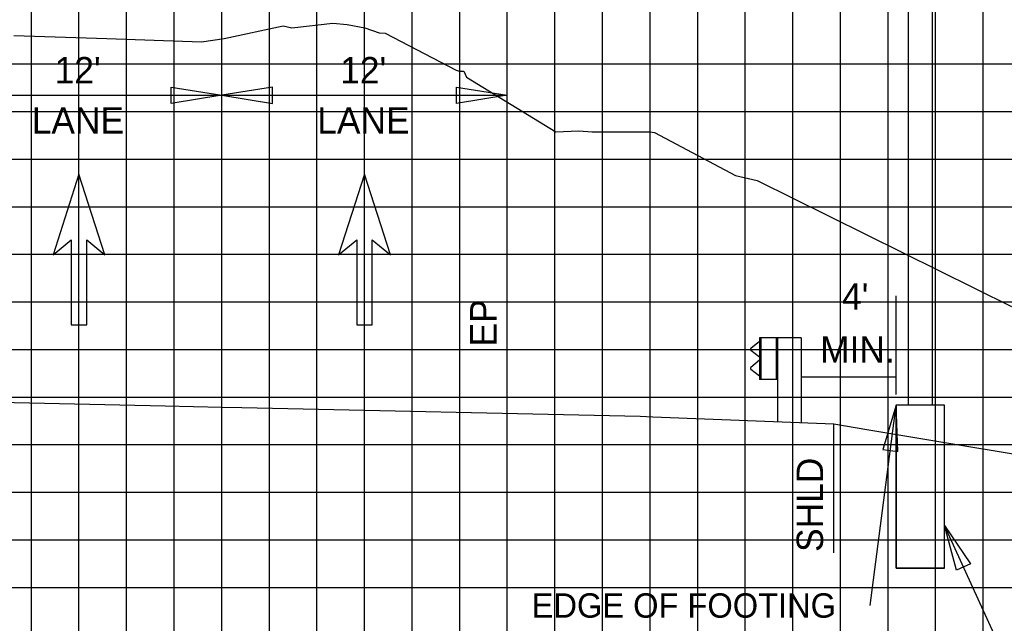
# Model space of a CAD drawing. Extents: x 1797809 to 2198143, y 249608 to 1237864.
# Drawn here: x 2196326.22 to 2196367.59, y 1237264.6 to 1237289.97 of the extents above; entities that cross this region are included whole.
import ezdxf

# ---------------------------------------------------------------- set-up
doc = ezdxf.new("R2010")
doc.units = 0
for name, color, linetype in [('29', 7, 'Continuous'), ('3', 7, 'Continuous'), ('DESIGN - SHEET - Light Grid', 7, 'Continuous'), ('DESIGN - TRAFFIC CONTROL PERMANENT - Signs', 7, 'Continuous'), ('GSDIMS', 7, 'Continuous'), ('GSSHT', 7, 'Continuous'), ('Level 28', 7, 'Continuous'), ('Level 55', 7, 'Continuous'), ('Level 61', 7, 'Continuous'), ('V7Level1', 7, 'Continuous')]:
    doc.layers.add(name, color=color, linetype=linetype)

msp = doc.modelspace()

# ---------------------------------------------------------------- linework, layer by layer
at = {"layer": '29'}
for p, q in [((2196357.309, 1237276.446), (2196356.943, 1237276.147)), ((2196357.309, 1237276.596), (2196357.309, 1237274.846)), ((2196359.059, 1237276.596), (2196357.309, 1237276.596)), ((2196357.359, 1237276.596), (2196357.359, 1237274.846)), ((2196358.009, 1237276.596), (2196358.009, 1237274.846)), ((2196358.059, 1237276.596), (2196358.059, 1237273.071)), ((2196359.059, 1237276.596), (2196359.059, 1237273.031)), ((2196356.944, 1237276.076), (2196357.309, 1237275.791)), ((2196357.309, 1237275.651), (2196356.943, 1237275.352)), ((2196356.944, 1237275.281), (2196357.309, 1237274.996)), ((2196358.059, 1237274.846), (2196357.309, 1237274.846))]:
    msp.add_line(p, q, dxfattribs=at)
for centre in [(2196356.978, 1237276.112), (2196356.978, 1237275.317)]:
    msp.add_arc(centre, 0.05, 135, 226.6208, dxfattribs=at)
at = {"layer": '3'}
for p, q in [((2196363.555, 1237301.825), (2196363.555, 1237273.769)), ((2196364.555, 1237301.825), (2196364.555, 1237273.769)), ((2196334.707, 1237273.688), (2196334.707, 1237287.449)), ((2196346.707, 1237273.424), (2196346.707, 1237287.449)), ((2196363.055, 1237274.21), (2196363.055, 1237278.361)), ((2196361.963, 1237265.343), (2196363.055, 1237273.769)), ((2196365.079, 1237273.769), (2196363.055, 1237273.769)), ((2196363.055, 1237266.917), (2196363.055, 1237273.769)), ((2196365.079, 1237266.917), (2196365.079, 1237273.769)), ((2196367.505, 1237263.406), (2196365.079, 1237268.708)), ((2196365.079, 1237266.917), (2196363.055, 1237266.917))]:
    msp.add_line(p, q, dxfattribs=at)
at = {"layer": 'DESIGN - SHEET - Light Grid'}
msp.add_lwpolyline([(2196325.975, 1237289.3), (2196329.877, 1237289.178), (2196333.853, 1237289.033), (2196334.804, 1237289.169), (2196337.288, 1237289.707), (2196337.656, 1237289.627), (2196339.37, 1237289.826), (2196339.971, 1237289.758), (2196340.715, 1237289.623), (2196341.325, 1237289.411), (2196341.578, 1237289.398), (2196344.557, 1237287.846), (2196344.69, 1237287.806), (2196344.875, 1237287.806), (2196344.998, 1237287.546), (2196348.746, 1237285.246), (2196349.715, 1237285.288), (2196350.277, 1237285.246), (2196352.703, 1237285.246), (2196352.886, 1237285.222), (2196356.294, 1237283.422), (2196357.214, 1237283.213), (2196367.891, 1237277.916)], dxfattribs=at)
at = {"layer": 'DESIGN - TRAFFIC CONTROL PERMANENT - Signs'}
for points in [[(2196294.707, 1237274.568), (2196298.707, 1237274.48), (2196332.331, 1237273.741), (2196334.707, 1237273.688), (2196335.549, 1237273.67), (2196352.296, 1237273.301), (2196352.824, 1237273.28), (2196360.428, 1237272.976)], [(2196360.428, 1237272.976), (2196361.813, 1237272.745), (2196381.428, 1237269.476), (2196381.626, 1237269.476), (2196384.428, 1237269.476), (2196384.678, 1237269.538), (2196388.243, 1237270.43)]]:
    msp.add_lwpolyline(points, dxfattribs=at)
at = {"layer": 'GSDIMS'}
for p, q in [((2196322.707, 1237286.787), (2196334.707, 1237286.787)), ((2196334.707, 1237286.787), (2196346.707, 1237286.787)), ((2196360.428, 1237267.562), (2196360.428, 1237272.976))]:
    msp.add_line(p, q, dxfattribs=at)
for points in [[(2196334.707, 1237286.787), (2196332.578, 1237286.44), (2196332.578, 1237287.134)], [(2196334.707, 1237286.787), (2196336.835, 1237286.44), (2196336.835, 1237287.134)], [(2196346.707, 1237286.787), (2196344.578, 1237286.44), (2196344.578, 1237287.134)], [(2196363.055, 1237273.769), (2196362.49, 1237271.904), (2196363.125, 1237271.821)], [(2196365.079, 1237268.708), (2196366.17, 1237267.093), (2196365.588, 1237266.827)]]:
    msp.add_lwpolyline(points, close=True, dxfattribs=at)
at = {"layer": 'GSSHT'}
for p, q in [((2196326.707, 1237258.106), (2196326.707, 1237318.106)), ((2196328.707, 1237258.106), (2196328.707, 1237318.106)), ((2196330.707, 1237258.106), (2196330.707, 1237318.106)), ((2196332.707, 1237258.106), (2196332.707, 1237318.106)), ((2196334.707, 1237258.106), (2196334.707, 1237318.106)), ((2196336.707, 1237258.106), (2196336.707, 1237318.106)), ((2196338.707, 1237258.106), (2196338.707, 1237318.106)), ((2196340.707, 1237258.106), (2196340.707, 1237318.106)), ((2196342.707, 1237258.106), (2196342.707, 1237318.106)), ((2196344.707, 1237258.106), (2196344.707, 1237318.106)), ((2196346.707, 1237258.106), (2196346.707, 1237318.106)), ((2196348.707, 1237258.106), (2196348.707, 1237318.106)), ((2196350.707, 1237258.106), (2196350.707, 1237318.106)), ((2196352.707, 1237258.106), (2196352.707, 1237318.106)), ((2196354.707, 1237258.106), (2196354.707, 1237318.106)), ((2196356.707, 1237258.106), (2196356.707, 1237318.106)), ((2196358.707, 1237258.106), (2196358.707, 1237318.106)), ((2196360.707, 1237258.106), (2196360.707, 1237318.106)), ((2196362.707, 1237258.106), (2196362.707, 1237318.106)), ((2196364.707, 1237258.106), (2196364.707, 1237318.106)), ((2196366.707, 1237258.106), (2196366.707, 1237318.106)), ((2196264.707, 1237288.106), (2196394.707, 1237288.106)), ((2196264.707, 1237286.106), (2196394.707, 1237286.106)), ((2196264.707, 1237284.106), (2196394.707, 1237284.106)), ((2196264.707, 1237282.106), (2196394.707, 1237282.106)), ((2196264.707, 1237280.106), (2196394.707, 1237280.106)), ((2196264.707, 1237278.106), (2196394.707, 1237278.106)), ((2196264.707, 1237276.106), (2196394.707, 1237276.106)), ((2196264.707, 1237274.106), (2196394.707, 1237274.106)), ((2196264.707, 1237272.106), (2196394.707, 1237272.106)), ((2196264.707, 1237270.106), (2196394.707, 1237270.106)), ((2196264.707, 1237268.106), (2196394.707, 1237268.106)), ((2196264.707, 1237266.106), (2196394.707, 1237266.106))]:
    msp.add_line(p, q, dxfattribs=at)
at = {"layer": 'Level 28'}
for p, q in [((2196328.707, 1237283.477), (2196327.617, 1237280.079)), ((2196329.796, 1237280.079), (2196328.707, 1237283.477)), ((2196340.707, 1237283.477), (2196339.617, 1237280.079)), ((2196341.796, 1237280.079), (2196340.707, 1237283.477)), ((2196327.617, 1237280.079), (2196328.38, 1237280.719)), ((2196328.38, 1237280.719), (2196328.38, 1237277.147)), ((2196329.033, 1237277.147), (2196329.033, 1237280.719)), ((2196329.033, 1237280.719), (2196329.796, 1237280.079)), ((2196339.617, 1237280.079), (2196340.38, 1237280.719)), ((2196340.38, 1237280.719), (2196340.38, 1237277.147)), ((2196341.033, 1237277.147), (2196341.033, 1237280.719)), ((2196341.033, 1237280.719), (2196341.796, 1237280.079)), ((2196328.38, 1237277.147), (2196329.033, 1237277.147)), ((2196340.38, 1237277.147), (2196341.033, 1237277.147))]:
    msp.add_line(p, q, dxfattribs=at)
at = {"layer": 'Level 61'}
msp.add_line((2196359.059, 1237274.959), (2196363.055, 1237274.959), dxfattribs=at)
at = {"layer": 'V7Level1'}
msp.add_lwpolyline([(2196363.055, 1237266.917), (2196365.079, 1237266.917), (2196365.079, 1237273.769), (2196363.055, 1237273.769)], close=True, dxfattribs=at)

# ---------------------------------------------------------------- texts
at = {"layer": 'Level 55'}
for s, height, p in [("12'", 1.1105, (2196327.685, 1237287.287)), ("12'", 1.1105, (2196339.685, 1237287.287)), ('LANE', 1.1105, (2196326.721, 1237285.176)), ('LANE', 1.1105, (2196338.721, 1237285.176)), ("4'", 1.1105, (2196360.774, 1237277.773)), ('MIN.', 1.1105, (2196359.855, 1237275.552)), ('EDGE OF FOOTING', 1.02464, (2196347.732, 1237264.833))]:
    msp.add_text(s, height=height, dxfattribs=at).set_placement(p)
for s, p in [('EP', (2196346.254, 1237276.234)), ('SHLD', (2196359.976, 1237267.597))]:
    msp.add_text(s, height=1.1105, rotation=90, dxfattribs=at).set_placement(p)

doc.saveas('drawing.dxf')
